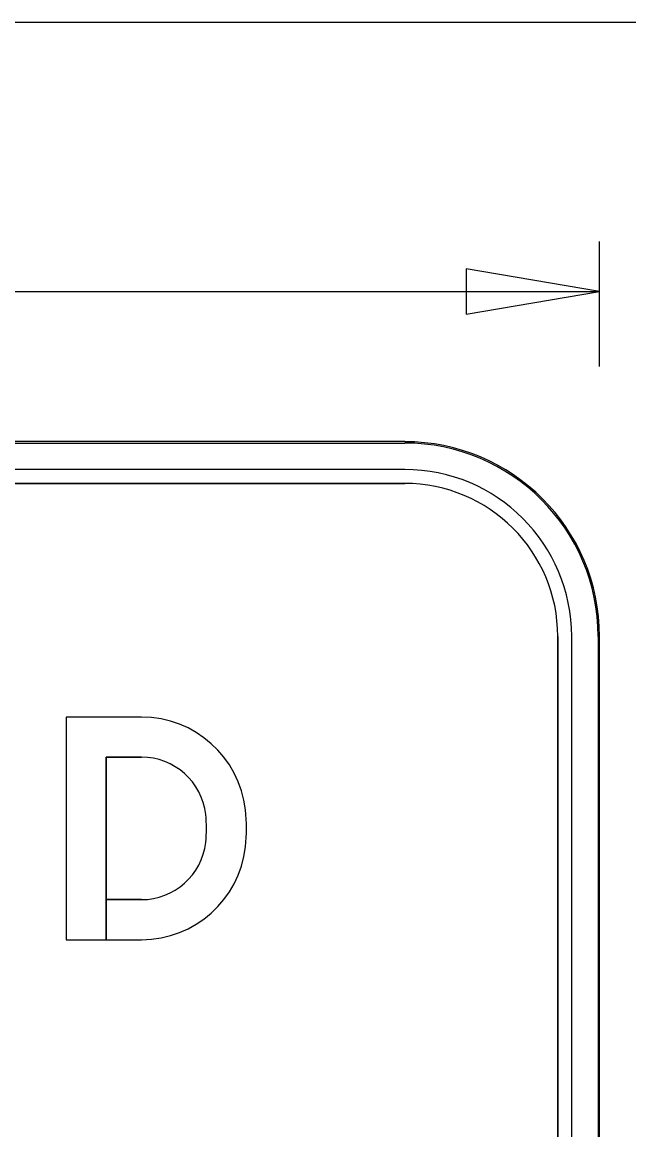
# Model space of a CAD drawing. Extents: x 0 to 770, y 0 to 495.
# Drawn here: x 289.7 to 321.6, y 271.7 to 330 of the extents above; entities that cross this region are included whole.
import ezdxf

# ---------------------------------------------------------------- set-up
doc = ezdxf.new("R2010")
doc.units = 0
for name, color, linetype in [('Dimension', 7, 'Continuous'), ('GSBWFill', 7, 'Continuous'), ('GSColorFill', 7, 'Continuous'), ('GSDims', 7, 'Continuous'), ('GSOutline', 7, 'Continuous'), ('SheetLines_dp', 7, 'Continuous')]:
    doc.layers.add(name, color=color, linetype=linetype)

msp = doc.modelspace()

# ---------------------------------------------------------------- linework, layer by layer
at = {"layer": 'Dimension'}
msp.add_lwpolyline([(320.103, 315.829), (313.086, 317.018), (313.086, 314.64)], close=True, dxfattribs=at)
at = {"layer": 'GSBWFill'}
for p, q in [((309.853, 307.923), (260.071, 307.923)), ((309.853, 306.458), (260.071, 306.458)), ((260.071, 305.726), (309.853, 305.726)), ((317.906, 297.673), (317.906, 230.321)), ((318.638, 230.321), (318.638, 297.673)), ((320.103, 230.321), (320.103, 297.673)), ((294.158, 281.714), (296.012, 281.714))]:
    msp.add_line(p, q, dxfattribs=at)
for points in [[(296.012, 293.427), (292.049, 293.427), (292.049, 281.714), (294.157, 281.714), (294.157, 291.319), (296.012, 291.319)], [(296.012, 283.822), (294.158, 283.822), (294.158, 281.714)]]:
    msp.add_lwpolyline(points, dxfattribs=at)
for centre, radius, start, end in [((309.853, 297.673), 10.249, 0, 90), ((309.853, 297.673), 8.785, 0, 90), ((309.853, 297.673), 8.053, 0, 90), ((296.012, 287.922), 5.505, 6.50025, 90), ((296.012, 287.922), 3.397, 6.50025, 90), ((292.928, 287.571), 6.501, 353.49975, 6.50025), ((292.928, 287.571), 8.609, 353.49975, 6.50025), ((296.012, 287.219), 3.397, 270, 353.49975), ((296.012, 287.219), 5.505, 270, 353.49975)]:
    msp.add_arc(centre, radius, start, end, dxfattribs=at)
at = {"layer": 'GSColorFill'}
for p, q in [((309.853, 307.923), (260.071, 307.923)), ((309.853, 307.923), (260.071, 307.923)), ((260.071, 307.849), (309.853, 307.849)), ((309.853, 306.458), (260.071, 306.458)), ((260.071, 305.726), (309.853, 305.726)), ((317.906, 297.673), (317.906, 230.321)), ((318.638, 230.321), (318.638, 297.673)), ((320.029, 297.673), (320.029, 230.321)), ((320.103, 230.321), (320.103, 297.673)), ((320.103, 230.321), (320.103, 297.673)), ((294.158, 281.714), (296.012, 281.714))]:
    msp.add_line(p, q, dxfattribs=at)
for points in [[(296.012, 293.427), (292.049, 293.427), (292.049, 281.714), (294.157, 281.714), (294.157, 291.319), (296.012, 291.319)], [(296.012, 283.822), (294.158, 283.822), (294.158, 281.714)]]:
    msp.add_lwpolyline(points, dxfattribs=at)
for centre, radius, start, end in [((309.853, 297.673), 10.249, 0, 90), ((309.853, 297.673), 10.249, 0, 90), ((309.853, 297.673), 10.176, 0, 90), ((309.853, 297.673), 8.785, 0, 90), ((309.853, 297.673), 8.053, 0, 90), ((296.012, 287.922), 5.505, 6.50025, 90), ((296.012, 287.922), 3.397, 6.50025, 90), ((292.928, 287.571), 6.501, 353.49975, 6.50025), ((292.928, 287.571), 8.609, 353.49975, 6.50025), ((296.012, 287.219), 3.397, 270, 353.49975), ((296.012, 287.219), 5.505, 270, 353.49975)]:
    msp.add_arc(centre, radius, start, end, dxfattribs=at)
at = {"layer": 'GSDims'}
for p, q in [((320.103, 311.876), (320.103, 318.465)), ((249.822, 315.829), (320.103, 315.829))]:
    msp.add_line(p, q, dxfattribs=at)
at = {"layer": 'GSOutline'}
for p, q in [((309.853, 307.923), (260.071, 307.923)), ((309.853, 306.458), (260.071, 306.458)), ((309.853, 305.726), (260.071, 305.726)), ((317.906, 230.321), (317.906, 297.673)), ((318.638, 230.321), (318.638, 297.673)), ((320.103, 230.321), (320.103, 297.673)), ((294.157, 283.822), (296.012, 283.822))]:
    msp.add_line(p, q, dxfattribs=at)
for points in [[(296.012, 293.427), (292.049, 293.427), (292.049, 281.714), (296.012, 281.714)], [(296.012, 291.319), (294.157, 291.319), (294.157, 283.822)]]:
    msp.add_lwpolyline(points, dxfattribs=at)
for centre, radius, start, end in [((309.853, 297.673), 10.249, 0, 90), ((309.853, 297.673), 8.785, 0, 90), ((309.853, 297.673), 8.053, 0, 90), ((296.012, 287.922), 5.505, 6.50025, 90), ((296.012, 287.922), 3.397, 6.50025, 90), ((292.928, 287.571), 6.501, 353.49975, 6.50025), ((292.928, 287.571), 8.609, 353.49975, 6.50025), ((296.012, 287.219), 3.397, 270, 353.49975), ((296.012, 287.219), 5.505, 270, 353.49975)]:
    msp.add_arc(centre, radius, start, end, dxfattribs=at)
at = {"layer": 'SheetLines_dp'}
msp.add_line((0, 330), (770, 330), dxfattribs=at)

doc.saveas('drawing.dxf')
